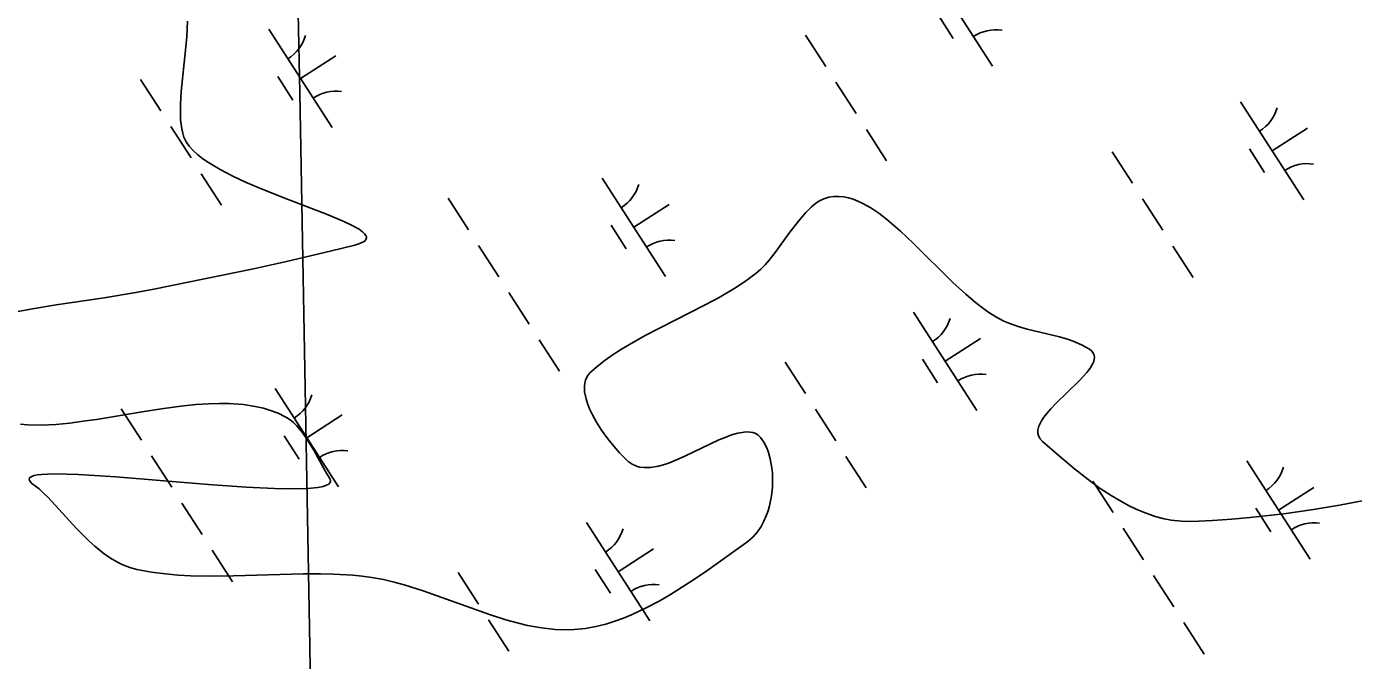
# Model space of a CAD drawing. Extents: x 3937982 to 3958556, y 219448 to 241894.
# Drawn here: x 3945931 to 3946498, y 231776 to 232047 of the extents above; entities that cross this region are included whole.
import ezdxf

# ---------------------------------------------------------------- set-up
doc = ezdxf.new("R2010")
doc.units = 0
for name, color, linetype in [('V-GRID-MAJR', 7, 'Continuous'), ('V-SITE-VEGE', 7, 'Continuous'), ('V-WETL-SWMP', 7, 'Continuous')]:
    doc.layers.add(name, color=color, linetype=linetype)

msp = doc.modelspace()

# ---------------------------------------------------------------- linework, layer by layer
at = {"layer": 'V-GRID-MAJR'}
msp.add_spline([(3946136.867, 227095.12), (3946078.329, 230314.506), (3945968.142, 236374.431), (3945930.73, 238431.955)], degree=3, dxfattribs=at)
at = {"layer": 'V-SITE-VEGE'}
for points in [[(3946029.566, 231978.386), (3946024.218, 231980.702), (3946018.76, 231983.246), (3946013.345, 231986.042), (3946008.27, 231989.056), (3946005.911, 231990.672), (3946003.724, 231992.362), (3946001.762, 231994.129), (3946000.076, 231995.98), (3945998.737, 231997.914), (3945997.809, 231999.937), (3945997.31, 232001.66), (3945996.918, 232003.476), (3945996.427, 232007.361), (3945996.292, 232010.12), (3945996.31, 232013.97), (3945996.617, 232019.367), (3945998.495, 232037.158), (3945999.02, 232042.992), (3945999.319, 232049.489)], [(3945922.916, 231924.561), (3945933.072, 231926.494), (3945943.257, 231928.153), (3945963.673, 231931.167), (3945977.272, 231933.369), (3945985.024, 231934.84), (3946027.583, 231943.609), (3946041.686, 231946.693), (3946060.329, 231951.045), (3946070.876, 231953.683), (3946072.565, 231954.183), (3946074.593, 231955.084), (3946075.289, 231955.598), (3946075.826, 231956.321), (3946075.938, 231956.757), (3946075.902, 231957.267), (3946075.654, 231957.871), (3946075.109, 231958.594), (3946074.169, 231959.454), (3946072.705, 231960.48), (3946069.233, 231962.395), (3946065.885, 231963.96), (3946058.793, 231966.917), (3946039.851, 231974.237), (3946029.566, 231978.386)], [(3946501.74, 231844.23), (3946492.008, 231842.45), (3946480.883, 231840.607), (3946468.169, 231838.782), (3946453.655, 231837.117), (3946445.922, 231836.431), (3946437.681, 231835.872), (3946428.901, 231835.477), (3946424.408, 231835.557), (3946419.98, 231836.062), (3946417.062, 231836.624), (3946413.215, 231837.629), (3946408.163, 231839.392), (3946405.312, 231840.601), (3946402.091, 231842.143), (3946398.449, 231844.099), (3946394.345, 231846.558), (3946389.725, 231849.622), (3946384.535, 231853.401), (3946378.719, 231857.98), (3946372.216, 231863.43), (3946364.967, 231869.74), (3946363.865, 231870.964), (3946363.218, 231872.277), (3946363.019, 231873.201), (3946363.021, 231874.481), (3946363.459, 231876.273), (3946364.584, 231878.577), (3946365.542, 231880.031), (3946366.851, 231881.729), (3946368.573, 231883.707), (3946370.769, 231886.007), (3946380.683, 231895.604), (3946383.992, 231899.223), (3946385.414, 231901.107), (3946386.518, 231903.009), (3946386.894, 231903.943), (3946387.13, 231904.867), (3946387.196, 231905.78), (3946387.06, 231906.669), (3946386.688, 231907.534), (3946386.034, 231908.361), (3946385.059, 231909.141), (3946381.731, 231911.029), (3946378.166, 231912.574), (3946375.686, 231913.448), (3946372.284, 231914.464), (3946358.429, 231917.786), (3946354.649, 231918.826), (3946350.567, 231920.243), (3946348.527, 231921.132), (3946345.095, 231922.965), (3946341.65, 231925.163), (3946339.35, 231926.805), (3946336.278, 231929.195), (3946332.176, 231932.679), (3946326.706, 231937.727), (3946309.75, 231954.504), (3946304.268, 231959.676), (3946298.275, 231964.816), (3946295.005, 231967.308), (3946291.538, 231969.637), (3946287.87, 231971.693), (3946285.99, 231972.56), (3946284.06, 231973.305), (3946282.078, 231973.903), (3946280.044, 231974.327), (3946277.959, 231974.548), (3946275.823, 231974.534), (3946273.634, 231974.241), (3946271.469, 231973.569), (3946269.354, 231972.467), (3946267.969, 231971.519), (3946266.153, 231970.02), (3946263.773, 231967.663), (3946260.66, 231964.021), (3946256.578, 231958.609), (3946251.169, 231951.176), (3946248.048, 231947.222), (3946246.367, 231945.295), (3946244.548, 231943.427), (3946242.58, 231941.692), (3946238.521, 231938.661), (3946234.108, 231935.732), (3946226.675, 231931.337), (3946220.671, 231928.089), (3946195.097, 231914.992), (3946188.327, 231911.222), (3946184.904, 231909.168), (3946181.431, 231906.936), (3946177.96, 231904.492), (3946174.564, 231901.818), (3946171.34, 231898.862), (3946170.28, 231897.515), (3946169.565, 231895.975), (3946169.27, 231894.85), (3946169.086, 231893.245)], [(3946169.086, 231893.245), (3946169.188, 231890.939), (3946169.804, 231887.908), (3946170.415, 231885.972), (3946171.306, 231883.703), (3946172.551, 231881.063), (3946174.218, 231878.026), (3946176.379, 231874.589), (3946179.084, 231870.801), (3946182.334, 231866.789), (3946184.077, 231864.841), (3946187.782, 231861.175), (3946189.494, 231859.932), (3946191.372, 231859.088), (3946192.711, 231858.734), (3946194.593, 231858.494), (3946197.258, 231858.556), (3946200.723, 231859.147), (3946202.929, 231859.745), (3946205.513, 231860.612), (3946208.536, 231861.8), (3946212.049, 231863.348), (3946226.62, 231870.332), (3946229.268, 231871.458), (3946231.978, 231872.468), (3946234.71, 231873.266), (3946237.409, 231873.737), (3946238.705, 231873.803), (3946239.967, 231873.725), (3946241.181, 231873.483), (3946242.338, 231873.047), (3946243.42, 231872.384), (3946244.409, 231871.454), (3946245.879, 231869.394), (3946247.123, 231866.907), (3946247.817, 231865.04), (3946248.571, 231862.338), (3946249.257, 231858.427), (3946249.482, 231856.069), (3946249.582, 231853.305), (3946249.488, 231850.085), (3946249.103, 231846.39), (3946248.278, 231842.231), (3946247.667, 231840.072), (3946246.883, 231837.84), (3946245.888, 231835.563), (3946244.647, 231833.271), (3946243.111, 231831.014), (3946241.226, 231828.868), (3946238.929, 231826.912), (3946220.464, 231813.686), (3946214.246, 231809.467), (3946205.894, 231804.181), (3946201.09, 231801.394), (3946195.564, 231798.461), (3946189.205, 231795.498), (3946185.793, 231794.109), (3946182.135, 231792.788), (3946178.216, 231791.58), (3946174.009, 231790.533), (3946169.493, 231789.71), (3946164.646, 231789.196), (3946159.433, 231789.089), (3946156.728, 231789.223), (3946150.77, 231789.9), (3946144.815, 231791.008), (3946140.846, 231791.953), (3946135.554, 231793.423), (3946128.49, 231795.684), (3946100.193, 231805.865), (3946092.083, 231808.396), (3946087.751, 231809.557), (3946083.125, 231810.614), (3946078.181, 231811.493), (3946074.12, 231812.033), (3946070.038, 231812.451), (3946061.811, 231812.961), (3946056.292, 231813.1), (3946048.891, 231813.092), (3946018.998, 231812.189), (3946010.423, 231812.078), (3946000.631, 231812.275), (3945995.421, 231812.566), (3945989.877, 231813.055), (3945983.979, 231813.811), (3945977.716, 231814.919), (3945974.661, 231815.736), (3945971.679, 231816.899), (3945969.733, 231817.848), (3945967.192, 231819.304), (3945963.896, 231821.538), (3945959.667, 231824.946), (3945957.335, 231827.055), (3945951.889, 231832.517), (3945939.767, 231845.719), (3945937.844, 231847.617), (3945935.878, 231849.374), (3945932.746, 231851.746), (3945932.007, 231852.506), (3945931.722, 231852.963), (3945931.595, 231853.511)], [(3945931.595, 231853.511), (3945931.856, 231854.144), (3945932.216, 231854.453), (3945932.81, 231854.769), (3945933.717, 231855.074), (3945935.04, 231855.357), (3945936.904, 231855.596), (3945939.47, 231855.77), (3945942.794, 231855.848), (3945952.766, 231855.602), (3945968.765, 231854.591), (3946008.309, 231851.334), (3946024.491, 231850.165), (3946036.523, 231849.557), (3946044.102, 231849.409), (3946050.881, 231849.587), (3946055.121, 231850.015), (3946057.39, 231850.476), (3946059.118, 231851.109), (3946059.747, 231851.496), (3946060.2, 231851.939), (3946060.46, 231852.438), (3946060.511, 231852.997), (3946060.337, 231853.624), (3946058.354, 231856.866), (3946053.398, 231865.973), (3946050.297, 231870.991), (3946048.352, 231873.707), (3946045.991, 231876.494), (3946044.674, 231877.786), (3946043.232, 231878.984), (3946041.649, 231880.019), (3946038.141, 231881.747), (3946034.425, 231883.144), (3946031.841, 231883.902), (3946028.271, 231884.709), (3946023.315, 231885.45), (3946016.97, 231885.892), (3946012.977, 231885.939), (3946008.311, 231885.808), (3946002.872, 231885.45), (3945996.542, 231884.811), (3945989.212, 231883.85), (3945980.78, 231882.548), (3945960.403, 231879.152), (3945954.807, 231878.317), (3945948.997, 231877.571), (3945943.021, 231876.996), (3945936.941, 231876.699), (3945930.948, 231876.814), (3945927.985, 231877.076)]]:
    msp.add_lwpolyline(points, dxfattribs=at)
at = {"layer": 'V-WETL-SWMP'}
for p, q in [((3946316.563, 232072.365), (3946343.625, 232030.322)), ((3946320.359, 232052.213), (3946326.854, 232042.122)), ((3946034.13, 232046.026), (3946061.192, 232003.983)), ((3946263.688, 232043.589), (3946272.348, 232030.136)), ((3946047.661, 232025.004), (3946062.796, 232034.747)), ((3945979.264, 232024.629), (3945987.924, 232011.175)), ((3946037.926, 232025.873), (3946044.421, 232015.783)), ((3946276.678, 232023.409), (3946285.338, 232009.955)), ((3946449.692, 232015.066), (3946476.754, 231973.023)), ((3945992.254, 232004.448), (3946000.913, 231990.994)), ((3946289.668, 232003.228), (3946298.327, 231989.774)), ((3946463.223, 231994.045), (3946478.359, 232003.787)), ((3946394.826, 231993.669), (3946403.486, 231980.216)), ((3946453.488, 231994.914), (3946459.983, 231984.824)), ((3946005.243, 231984.267), (3946013.903, 231970.813)), ((3946176.696, 231982.336), (3946203.758, 231940.292)), ((3946110.831, 231973.741), (3946119.491, 231960.287)), ((3946407.816, 231973.489), (3946416.476, 231960.035)), ((3946190.227, 231961.314), (3946205.362, 231971.056)), ((3946180.492, 231962.183), (3946186.987, 231952.093)), ((3946123.82, 231953.56), (3946132.48, 231940.106)), ((3946420.806, 231953.308), (3946429.466, 231939.854)), ((3946136.81, 231933.379), (3946145.47, 231919.925)), ((3946309.825, 231925.037), (3946336.887, 231882.994)), ((3946149.8, 231913.198), (3946158.46, 231899.745)), ((3946323.356, 231904.015), (3946338.492, 231913.758)), ((3946254.959, 231903.64), (3946263.619, 231890.186)), ((3946313.621, 231904.885), (3946320.116, 231894.794)), ((3946036.828, 231892.306), (3946063.891, 231850.263)), ((3945970.963, 231883.711), (3945979.623, 231870.257)), ((3946267.949, 231883.459), (3946276.609, 231870.005)), ((3946050.359, 231871.284), (3946065.495, 231881.027)), ((3946040.624, 231872.154), (3946047.119, 231862.063)), ((3945983.953, 231863.53), (3945992.613, 231850.077)), ((3946280.939, 231863.278), (3946289.598, 231849.825)), ((3946452.391, 231861.347), (3946479.453, 231819.304)), ((3946386.526, 231852.752), (3946395.186, 231839.298)), ((3946465.922, 231840.325), (3946481.057, 231850.068)), ((3945996.943, 231843.35), (3946005.603, 231829.896)), ((3946456.187, 231841.194), (3946462.682, 231831.104)), ((3946169.958, 231835.007), (3946197.02, 231792.964)), ((3946399.516, 231832.571), (3946408.176, 231819.117)), ((3946009.933, 231823.169), (3946018.593, 231809.715)), ((3946183.489, 231813.986), (3946198.624, 231823.728)), ((3946173.754, 231814.855), (3946180.248, 231804.765)), ((3946115.091, 231813.61), (3946123.751, 231800.157)), ((3946412.505, 231812.39), (3946421.165, 231798.937)), ((3946128.081, 231793.43), (3946136.741, 231779.976)), ((3946425.495, 231792.21), (3946434.155, 231778.756))]:
    msp.add_line(p, q, dxfattribs=at)
for centre, start, end in [((3946032.91, 232048.359), 301.99668, 343.54034), ((3946345.244, 232028.246), 81.99668, 123.54034), ((3946062.81, 232001.907), 81.99668, 123.54034), ((3946448.473, 232017.399), 301.99668, 343.54034), ((3946478.373, 231970.947), 81.99668, 123.54034), ((3946175.476, 231984.668), 301.99668, 343.54034), ((3946205.376, 231938.217), 81.99668, 123.54034), ((3946308.606, 231927.37), 301.99668, 343.54034), ((3946338.506, 231880.918), 81.99668, 123.54034), ((3946035.609, 231894.639), 301.99668, 343.54034), ((3946065.509, 231848.187), 81.99668, 123.54034), ((3946451.171, 231863.68), 301.99668, 343.54034), ((3946168.738, 231837.34), 301.99668, 343.54034), ((3946481.071, 231817.228), 81.99668, 123.54034), ((3946198.638, 231790.888), 81.99668, 123.54034)]:
    msp.add_arc(centre, 17.623, start, end, dxfattribs=at)

doc.saveas('drawing.dxf')
